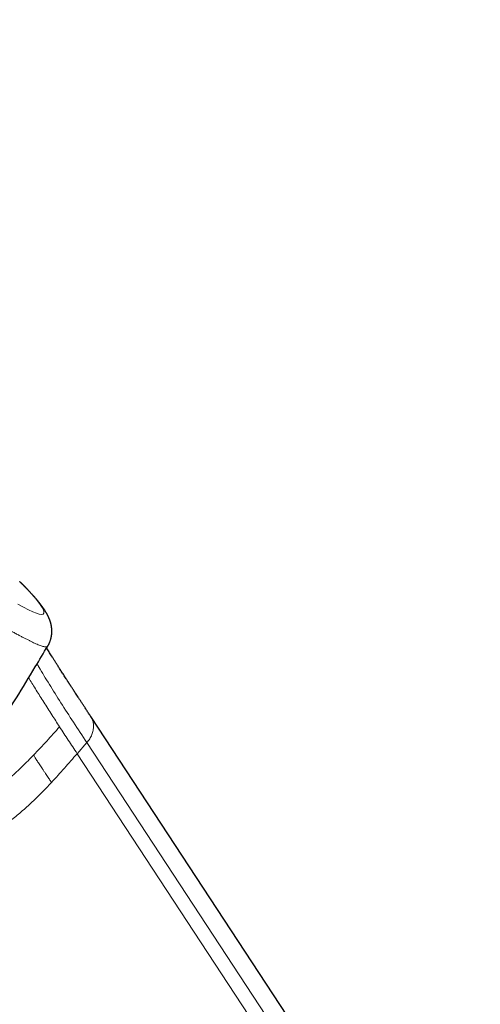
# Model space of a CAD drawing. Header units: millimetres. Extents: x 8 to 1023, y 12 to 832.
# Tile 417 of 656: x 941 to 984, y 115 to 208. Entities that reach past the tile are written whole.
import ezdxf

# ---------------------------------------------------------------- set-up
doc = ezdxf.new("R2010")
doc.units = ezdxf.units.MM

msp = doc.modelspace()

# ---------------------------------------------------------------- linework, layer by layer
at = {"color": 7, "linetype": 'Continuous', "lineweight": 30}
msp.add_line((984.412, 86.412), (947.779, 142.176), dxfattribs=at)
at = {"color": 8, "linetype": 'Continuous', "lineweight": 0}
for p, q in [((947.402, 139.718), (946.497, 138.682)), ((947.402, 139.718), (984.035, 83.954)), ((983.13, 82.918), (946.497, 138.682))]:
    msp.add_line(p, q, dxfattribs=at)
at = {"color": 8, "linetype": 'Continuous', "lineweight": 0, "flags": 128}
for points in [[(940.907, 152.729), (941.448, 152.448), (941.92, 152.212), (942.325, 152.024), (942.663, 151.888), (942.936, 151.804), (943.143, 151.772), (943.284, 151.795), (943.361, 151.872), (943.373, 152.003), (943.319, 152.188), (943.199, 152.424), (943.013, 152.712), (942.76, 153.051), (942.44, 153.437), (942.44, 153.437)], [(942.44, 153.437), (942.536, 153.34), (942.593, 153.276)]]:
    msp.add_lwpolyline(points, dxfattribs=at)
at = {"color": 8, "linetype": 'Continuous', "lineweight": 0}
for points, knots in [([(839.169, 207.649), (839.168, 207.648), (839.161, 207.646), (839.172, 207.627), (839.201, 207.593), (839.252, 207.547), (839.319, 207.492), (839.405, 207.427), (839.509, 207.351), (839.631, 207.264), (839.77, 207.167), (839.927, 207.06), (840.102, 206.942), (840.306, 206.806), (840.544, 206.649), (840.821, 206.469), (841.122, 206.274), (841.447, 206.065), (841.797, 205.842), (842.153, 205.616), (842.511, 205.391), (842.867, 205.167), (843.24, 204.934), (843.631, 204.69), (844.036, 204.439), (844.456, 204.179), (844.889, 203.912), (845.338, 203.636), (845.833, 203.333), (846.378, 203.001), (846.975, 202.638), (847.595, 202.262), (848.236, 201.875), (848.899, 201.476), (849.55, 201.086), (850.185, 200.706), (850.801, 200.339), (851.432, 199.964), (852.077, 199.581), (852.733, 199.193), (853.398, 198.801), (854.073, 198.403), (854.761, 197.999), (855.506, 197.562), (856.311, 197.092), (857.179, 196.585), (858.064, 196.07), (858.966, 195.546), (859.884, 195.014), (860.774, 194.5), (861.631, 194.006), (862.454, 193.532), (863.287, 193.054), (864.13, 192.57), (864.978, 192.084), (865.831, 191.597), (866.687, 191.108), (867.552, 190.615), (868.481, 190.087), (869.475, 189.522), (870.536, 188.92), (871.608, 188.313), (872.689, 187.701), (873.78, 187.084), (874.826, 186.494), (875.827, 185.93), (876.78, 185.393), (877.738, 184.854), (878.702, 184.313), (879.664, 183.772), (880.625, 183.233), (881.584, 182.696), (882.546, 182.156), (883.573, 181.582), (884.663, 180.971), (885.819, 180.324), (886.976, 179.677), (888.136, 179.028), (889.297, 178.379), (890.404, 177.76), (891.454, 177.173), (892.448, 176.617), (893.441, 176.062), (894.434, 175.507), (895.419, 174.956), (896.398, 174.409), (897.368, 173.866), (898.336, 173.324), (899.363, 172.749), (900.448, 172.141), (901.589, 171.502), (902.724, 170.866), (903.853, 170.233), (904.976, 169.603), (906.038, 169.008), (907.04, 168.446), (907.982, 167.917), (908.918, 167.392), (909.848, 166.871), (910.766, 166.356), (911.671, 165.848), (912.564, 165.348), (913.45, 164.852), (914.383, 164.329), (915.363, 163.782), (916.386, 163.21), (917.398, 162.646), (918.396, 162.09), (919.382, 161.542), (920.307, 161.029), (921.173, 160.55), (921.982, 160.103), (922.78, 159.663), (923.567, 159.23), (924.338, 158.807), (925.093, 158.394), (925.832, 157.99), (926.56, 157.594), (927.321, 157.181), (928.112, 156.752), (928.93, 156.31), (929.73, 155.879), (930.512, 155.458), (931.274, 155.049), (931.98, 154.671), (932.634, 154.321), (933.238, 153.998), (933.827, 153.683), (934.4, 153.377), (934.953, 153.08), (935.488, 152.794), (936.003, 152.517), (936.502, 152.249), (937.015, 151.973), (937.539, 151.69), (938.07, 151.403), (938.577, 151.129), (939.061, 150.867), (939.521, 150.618), (939.936, 150.393), (940.31, 150.191), (940.647, 150.01), (940.967, 149.84), (941.269, 149.68), (941.551, 149.533), (941.815, 149.397), (942.061, 149.273), (942.289, 149.16), (942.514, 149.054), (942.732, 148.956), (942.939, 148.871), (943.122, 148.804), (943.282, 148.755), (943.419, 148.724), (943.528, 148.712), (943.612, 148.717), (943.674, 148.736), (943.715, 148.762), (943.729, 148.787), (943.734, 148.796)], [0, 0, 0, 0, 0.000733, 0.007797, 0.014862, 0.020905, 0.026948, 0.032991, 0.039035, 0.04508, 0.051018, 0.056957, 0.062895, 0.068832, 0.075898, 0.082964, 0.09003, 0.097095, 0.104159, 0.111223, 0.117265, 0.123307, 0.129349, 0.135391, 0.141433, 0.147368, 0.153303, 0.159239, 0.165175, 0.172243, 0.179313, 0.186382, 0.193451, 0.200518, 0.207584, 0.213627, 0.219669, 0.225712, 0.231754, 0.237796, 0.24373, 0.249664, 0.255598, 0.261533, 0.268598, 0.275663, 0.28273, 0.289797, 0.296865, 0.303935, 0.309981, 0.316027, 0.322072, 0.328116, 0.334159, 0.340094, 0.346029, 0.351963, 0.357897, 0.364962, 0.372026, 0.379091, 0.386155, 0.39322, 0.400286, 0.406329, 0.412373, 0.418418, 0.424464, 0.430511, 0.436449, 0.442386, 0.448323, 0.454258, 0.461324, 0.468389, 0.475454, 0.482518, 0.489582, 0.496646, 0.502688, 0.50873, 0.514773, 0.520815, 0.526858, 0.532794, 0.53873, 0.544667, 0.550605, 0.557675, 0.564743, 0.571811, 0.578877, 0.585943, 0.593008, 0.59905, 0.605092, 0.611134, 0.617175, 0.623217, 0.629151, 0.635085, 0.64102, 0.646954, 0.65402, 0.661086, 0.668154, 0.675222, 0.682292, 0.689361, 0.695405, 0.701449, 0.707492, 0.713535, 0.719577, 0.725511, 0.731445, 0.737379, 0.743313, 0.750377, 0.757441, 0.764505, 0.77157, 0.778635, 0.785701, 0.791745, 0.79779, 0.803836, 0.809882, 0.815928, 0.821864, 0.8278, 0.833736, 0.83967, 0.846735, 0.853799, 0.860863, 0.867927, 0.874991, 0.882055, 0.888097, 0.89414, 0.900182, 0.906226, 0.912269, 0.918206, 0.924144, 0.930082, 0.93602, 0.943088, 0.950154, 0.95722, 0.964285, 0.971349, 0.978413, 0.984455, 0.990496, 0.996537, 1, 1, 1, 1]), ([(942.44, 153.437), (942.361, 153.526), (942.205, 153.705), (941.946, 153.986), (941.679, 154.266), (941.411, 154.537), (941.213, 154.732), (941.11, 154.83), (941.09, 154.849)], [0, 0, 0, 0, 0.190741, 0.381509, 0.572344, 0.76326, 0.954265, 1, 1, 1, 1]), ([(942.725, 147.116), (942.787, 147.01), (943.129, 146.424), (943.874, 145.203), (944.953, 143.475), (946.147, 141.628), (946.982, 140.358), (947.402, 139.718)], [0, 0, 0, 0, 0.051862, 0.285929, 0.52134, 0.758973, 1, 1, 1, 1]), ([(944.121, 142.328), (943.863, 142.731), (943.352, 143.531), (942.653, 144.648), (942.18, 145.41), (941.959, 145.774), (941.934, 145.816)], [0, 0, 0, 0, 0.324641, 0.643736, 0.959566, 1, 1, 1, 1]), ([(944.842, 141.211), (944.72, 141.401), (944.476, 141.777), (944.239, 142.145), (944.121, 142.328)], [0, 0, 0, 0, 0.502912, 1, 1, 1, 1]), ([(947.78, 142.175), (947.78, 142.174), (947.818, 142.124), (947.875, 142.013), (947.949, 141.842), (948.001, 141.66), (948.033, 141.472), (948.044, 141.277), (948.033, 141.078), (948.002, 140.876), (947.951, 140.674), (947.879, 140.473), (947.787, 140.275), (947.677, 140.082), (947.55, 139.895), (947.452, 139.777), (947.402, 139.718)], [0, 0, 0, 0, 0.001455, 0.078266, 0.155077, 0.231888, 0.308699, 0.385511, 0.462322, 0.539133, 0.615944, 0.692755, 0.769566, 0.846378, 0.923189, 1, 1, 1, 1]), ([(942.398, 138.548), (942.606, 138.766), (943.024, 139.203), (943.637, 139.868), (944.243, 140.538), (944.642, 140.987), (944.842, 141.211)], [0, 0, 0, 0, 0.2495663, 0.4997086, 0.7500087, 1, 1, 1, 1]), ([(944.842, 141.212), (944.977, 141.004), (945.248, 140.588), (945.798, 139.745), (946.217, 139.107), (946.497, 138.682)], [0, 0, 0, 0, 0.250051, 0.500023, 1, 1, 1, 1]), ([(930.951, 131.389), (931.331, 131.482), (932.107, 131.67), (933.267, 132.07), (934.422, 132.554), (935.548, 133.118), (936.713, 133.793), (937.903, 134.587), (939.107, 135.499), (940.255, 136.471), (941.354, 137.488), (942.05, 138.195), (942.398, 138.548)], [0, 0, 0, 0, 0.08738, 0.17864, 0.269893, 0.361149, 0.452426, 0.561912, 0.671435, 0.780951, 0.890463, 1, 1, 1, 1]), ([(944.079, 135.98), (944.047, 136.029), (943.981, 136.13), (943.878, 136.286), (943.767, 136.453), (943.644, 136.636), (943.511, 136.835), (943.368, 137.047), (943.229, 137.253), (943.098, 137.449), (942.977, 137.632), (942.862, 137.807), (942.753, 137.974), (942.653, 138.131), (942.562, 138.278), (942.478, 138.415), (942.424, 138.504), (942.398, 138.548)], [0, 0, 0, 0, 0.0566462, 0.116456, 0.1812523, 0.2516148, 0.330828, 0.4143074, 0.50007, 0.5732501, 0.6449976, 0.7140212, 0.7793045, 0.840243, 0.8967814, 0.9495498, 1, 1, 1, 1]), ([(946.497, 138.682), (946.298, 138.456), (945.9, 138.003), (945.301, 137.324), (944.696, 136.648), (944.285, 136.203), (944.079, 135.98)], [0, 0, 0, 0, 0.249431, 0.499412, 0.749678, 1, 1, 1, 1]), ([(944.079, 135.98), (943.922, 135.813), (943.609, 135.48), (943.129, 134.987), (942.64, 134.501), (942.141, 134.025), (941.631, 133.558), (941.117, 133.111), (940.601, 132.685), (940.082, 132.28), (939.551, 131.888), (939.009, 131.511), (938.466, 131.156), (937.924, 130.823), (937.383, 130.512), (936.835, 130.218), (936.281, 129.942), (935.721, 129.686), (935.155, 129.449), (934.585, 129.232), (934.011, 129.038), (933.462, 128.873), (933.103, 128.785), (932.938, 128.744)], [0, 0, 0, 0, 0.051341, 0.102652, 0.153931, 0.205185, 0.256432, 0.307706, 0.356116, 0.404618, 0.453181, 0.501764, 0.550334, 0.596288, 0.642181, 0.687997, 0.733727, 0.779365, 0.824914, 0.870385, 0.915795, 0.961171, 1, 1, 1, 1])]:
    msp.add_open_spline(points, degree=3, knots=knots, dxfattribs=at)
at = {"color": 7, "linetype": 'Continuous', "lineweight": 30}
for points, knots in [([(942.592, 153.277), (942.576, 153.295), (942.547, 153.329), (942.505, 153.377), (942.466, 153.421), (942.431, 153.461), (942.4, 153.496), (942.373, 153.526), (942.35, 153.551), (942.332, 153.571), (942.316, 153.589), (942.3, 153.607), (942.273, 153.637), (942.232, 153.682), (942.176, 153.742), (942.122, 153.801), (942.07, 153.857), (942.021, 153.909), (941.971, 153.963), (941.918, 154.018), (941.866, 154.074), (941.815, 154.127), (941.766, 154.178), (941.719, 154.225), (941.675, 154.271), (941.633, 154.313), (941.592, 154.355), (941.551, 154.396), (941.509, 154.439), (941.464, 154.485), (941.424, 154.524), (941.391, 154.557), (941.366, 154.582), (941.341, 154.607), (941.315, 154.631), (941.29, 154.656), (941.263, 154.683), (941.232, 154.713), (941.194, 154.75), (941.149, 154.793), (941.115, 154.825), (941.096, 154.844), (941.093, 154.846)], [0, 0, 0, 0, 0.033463, 0.063999, 0.091613, 0.116308, 0.138089, 0.156957, 0.172081, 0.18462, 0.195112, 0.205745, 0.216749, 0.251697, 0.289679, 0.329492, 0.361094, 0.393677, 0.42724, 0.46178, 0.497232, 0.531113, 0.562168, 0.593427, 0.621581, 0.648847, 0.675567, 0.701749, 0.729064, 0.758765, 0.790718, 0.807131, 0.82364, 0.840245, 0.856944, 0.873739, 0.890815, 0.910266, 0.935089, 0.963504, 0.995511, 1, 1, 1, 1]), ([(943.736, 148.794), (943.752, 148.821), (943.781, 148.871), (943.818, 148.941), (943.846, 148.996), (943.865, 149.037), (943.878, 149.065), (943.888, 149.087), (943.896, 149.106), (943.904, 149.125), (943.923, 149.17), (943.951, 149.242), (943.985, 149.338), (944.012, 149.428), (944.033, 149.505), (944.048, 149.569), (944.061, 149.627), (944.073, 149.688), (944.085, 149.759), (944.096, 149.843), (944.107, 149.937), (944.114, 150.039), (944.117, 150.148), (944.117, 150.258), (944.112, 150.367), (944.104, 150.462), (944.094, 150.541), (944.086, 150.602), (944.078, 150.65), (944.071, 150.692), (944.064, 150.729), (944.058, 150.762), (944.051, 150.794), (944.044, 150.827), (944.036, 150.864), (944.025, 150.906), (944.012, 150.955), (943.999, 151.003), (943.985, 151.049), (943.972, 151.093), (943.956, 151.141), (943.939, 151.191), (943.921, 151.24), (943.906, 151.281), (943.89, 151.323), (943.873, 151.365), (943.858, 151.401), (943.847, 151.426), (943.839, 151.444), (943.83, 151.466), (943.817, 151.494), (943.802, 151.527), (943.784, 151.565), (943.765, 151.604), (943.746, 151.642), (943.729, 151.677), (943.713, 151.707), (943.7, 151.732), (943.688, 151.754), (943.677, 151.775), (943.666, 151.796), (943.655, 151.816), (943.638, 151.845), (943.616, 151.884), (943.586, 151.936), (943.552, 151.993), (943.513, 152.056), (943.475, 152.117), (943.438, 152.175), (943.401, 152.231), (943.361, 152.289), (943.327, 152.339), (943.301, 152.376), (943.283, 152.402), (943.266, 152.426), (943.252, 152.446), (943.239, 152.464), (943.226, 152.482), (943.212, 152.501), (943.196, 152.523), (943.177, 152.549), (943.157, 152.577), (943.136, 152.604), (943.115, 152.632), (943.094, 152.66), (943.072, 152.688), (943.051, 152.717), (943.027, 152.747), (943.001, 152.781), (942.974, 152.815), (942.947, 152.849), (942.921, 152.882), (942.897, 152.912), (942.874, 152.94), (942.856, 152.962), (942.842, 152.98), (942.831, 152.993), (942.819, 153.008), (942.802, 153.027), (942.781, 153.053), (942.754, 153.086), (942.722, 153.125), (942.684, 153.169), (942.64, 153.221), (942.609, 153.257), (942.592, 153.277)], [0, 0, 0, 0, 0.009902, 0.018197, 0.024866, 0.029202, 0.032373, 0.034588, 0.036752, 0.038971, 0.041242, 0.052629, 0.064668, 0.075135, 0.084018, 0.091305, 0.097415, 0.104155, 0.113176, 0.123366, 0.134906, 0.148317, 0.163342, 0.178724, 0.19432, 0.210076, 0.221256, 0.230719, 0.238566, 0.245704, 0.251883, 0.257653, 0.263012, 0.268745, 0.275753, 0.284037, 0.293595, 0.304195, 0.31299, 0.321675, 0.332405, 0.344947, 0.356386, 0.366024, 0.373863, 0.386534, 0.397623, 0.401571, 0.406198, 0.411975, 0.418901, 0.428643, 0.439425, 0.450549, 0.461858, 0.472056, 0.480855, 0.488366, 0.494818, 0.501172, 0.507474, 0.513724, 0.519922, 0.534802, 0.550397, 0.569974, 0.590744, 0.612853, 0.630407, 0.649339, 0.669779, 0.69047, 0.699563, 0.708533, 0.716805, 0.723859, 0.729696, 0.73517, 0.741763, 0.749482, 0.75834, 0.768177, 0.777615, 0.78634, 0.796688, 0.805813, 0.814748, 0.825343, 0.836965, 0.848698, 0.860106, 0.871191, 0.881155, 0.890358, 0.898752, 0.90332, 0.907608, 0.912197, 0.918125, 0.926955, 0.937712, 0.950394, 0.965003, 0.981539, 1, 1, 1, 1]), ([(933.489, 132.419), (934.107, 133.37), (935.344, 135.273), (937.175, 138.143), (938.988, 141.024), (940.781, 143.919), (942.364, 146.509), (943.341, 148.139), (943.734, 148.796)], [0, 0, 0, 0, 0.176202, 0.352414, 0.528631, 0.70485, 0.881065, 1, 1, 1, 1]), ([(947.779, 142.175), (947.712, 142.277), (947.581, 142.477), (947.39, 142.768), (947.209, 143.043), (947.039, 143.302), (946.88, 143.545), (946.731, 143.772), (946.592, 143.983), (946.464, 144.179), (946.347, 144.359), (946.24, 144.523), (946.142, 144.672), (946.055, 144.806), (945.978, 144.924), (945.917, 145.019), (945.87, 145.092), (945.834, 145.146), (945.803, 145.194), (945.777, 145.234), (945.755, 145.269), (945.737, 145.296), (945.722, 145.319), (945.706, 145.343), (945.685, 145.375), (945.657, 145.42), (945.62, 145.477), (945.576, 145.545), (945.524, 145.626), (945.447, 145.745), (945.348, 145.899), (945.231, 146.08), (945.118, 146.257), (945.008, 146.428), (944.902, 146.595), (944.774, 146.796), (944.627, 147.028), (944.463, 147.286), (944.31, 147.529), (944.167, 147.756), (944.034, 147.969), (943.91, 148.166), (943.797, 148.348), (943.703, 148.498), (943.648, 148.586), (943.628, 148.619)], [0, 0, 0, 0, 0.044806, 0.087351, 0.127637, 0.16567, 0.201451, 0.234985, 0.266272, 0.295315, 0.322117, 0.346677, 0.368997, 0.389079, 0.406923, 0.422529, 0.431793, 0.44004, 0.447268, 0.453478, 0.458671, 0.462845, 0.466001, 0.469059, 0.474032, 0.480861, 0.489546, 0.500087, 0.512484, 0.526738, 0.555382, 0.583736, 0.611412, 0.638412, 0.664734, 0.69038, 0.734491, 0.776444, 0.81624, 0.853879, 0.889363, 0.922691, 0.953864, 0.982883, 1, 1, 1, 1]), ([(928.859, 117.448), (928.872, 117.428), (928.917, 117.356), (929.011, 117.208), (929.145, 116.998), (929.3, 116.754), (929.465, 116.494), (929.657, 116.19), (929.877, 115.844), (930.123, 115.457), (930.377, 115.057), (930.639, 114.644), (930.889, 114.25), (931.125, 113.877), (931.346, 113.529), (931.568, 113.179), (931.789, 112.831), (932.029, 112.452), (932.288, 112.044), (932.566, 111.607), (932.842, 111.172), (933.116, 110.741), (933.388, 110.311), (933.658, 109.885), (933.894, 109.515), (934.092, 109.202), (934.251, 108.951), (934.403, 108.712), (934.547, 108.485), (934.683, 108.271), (934.809, 108.073), (934.925, 107.89), (935.031, 107.722), (935.131, 107.565), (935.223, 107.42), (935.304, 107.292), (935.377, 107.178), (935.444, 107.071), (935.515, 106.959), (935.592, 106.838), (935.674, 106.709), (935.768, 106.561), (935.873, 106.395), (935.991, 106.209), (936.117, 106.011), (936.245, 105.809), (936.376, 105.603), (936.508, 105.395), (936.646, 105.177), (936.791, 104.949), (936.941, 104.712), (937.097, 104.467), (937.347, 104.072), (937.689, 103.533), (938.148, 102.809), (938.631, 102.049), (939.136, 101.253), (939.554, 100.594), (939.886, 100.071), (940.133, 99.681), (940.379, 99.294), (940.621, 98.912), (940.856, 98.542), (941.079, 98.191), (941.288, 97.861), (941.485, 97.551), (941.674, 97.253), (941.854, 96.969), (942.022, 96.705), (942.177, 96.46), (942.32, 96.235), (942.458, 96.017), (942.595, 95.801), (942.733, 95.584), (942.872, 95.364), (943.018, 95.134), (943.17, 94.895), (943.329, 94.645), (943.49, 94.39), (943.656, 94.129), (943.835, 93.847), (944.029, 93.541), (944.238, 93.212), (944.456, 92.868), (944.683, 92.51), (944.919, 92.139), (945.163, 91.753), (945.417, 91.354), (945.675, 90.947), (945.935, 90.536), (946.196, 90.125), (946.456, 89.715), (946.715, 89.308), (946.97, 88.904), (947.271, 88.43), (947.616, 87.887), (948.003, 87.276), (948.384, 86.675), (948.76, 86.084), (949.129, 85.502), (949.442, 85.008), (949.699, 84.603), (949.898, 84.289), (950.089, 83.989), (950.271, 83.701), (950.446, 83.426), (950.613, 83.163), (950.77, 82.914), (950.919, 82.68), (951.035, 82.498), (951.12, 82.364), (951.178, 82.271), (951.241, 82.172), (951.311, 82.063), (951.388, 81.941), (951.472, 81.807), (951.565, 81.662), (951.665, 81.504), (951.774, 81.332), (951.891, 81.147), (952.018, 80.948), (952.152, 80.736), (952.295, 80.51), (952.445, 80.274), (952.603, 80.026), (952.767, 79.767), (952.939, 79.495), (953.121, 79.209), (953.311, 78.908), (953.512, 78.593), (953.72, 78.264), (953.937, 77.922), (954.162, 77.567), (954.395, 77.2), (954.553, 76.95), (954.634, 76.823)], [0, 0, 0, 0, 0.0014597, 0.005314, 0.0109444, 0.016958, 0.0233546, 0.0301343, 0.0393568, 0.0488932, 0.0587417, 0.0689023, 0.079375, 0.0878226, 0.0964427, 0.1050617, 0.1136396, 0.1221764, 0.1330055, 0.1437678, 0.1544632, 0.1650917, 0.1756534, 0.1861482, 0.1965388, 0.2030332, 0.2092217, 0.2151043, 0.2206812, 0.2259522, 0.2309174, 0.2353188, 0.2394483, 0.243306, 0.2468917, 0.2502056, 0.2527596, 0.2553058, 0.2580655, 0.2610394, 0.2642275, 0.2676297, 0.2719143, 0.2764963, 0.2813757, 0.2865526, 0.2914416, 0.2965691, 0.3019352, 0.3075399, 0.3133832, 0.3194643, 0.3256377, 0.342526, 0.3592845, 0.3790661, 0.3986638, 0.4180777, 0.4277157, 0.4373077, 0.4468538, 0.456311, 0.4654471, 0.4742276, 0.4821806, 0.4898175, 0.4971383, 0.5041429, 0.5108314, 0.5166375, 0.5221824, 0.527482, 0.5327671, 0.5381128, 0.5435191, 0.548986, 0.5550696, 0.5612266, 0.567457, 0.5738514, 0.580522, 0.5882933, 0.596409, 0.604869, 0.6136734, 0.6228222, 0.6323153, 0.6421528, 0.6523346, 0.6623296, 0.6725256, 0.6826415, 0.6926632, 0.7025906, 0.7124239, 0.7276859, 0.7427152, 0.7575119, 0.772076, 0.7864074, 0.8005061, 0.8085712, 0.8162966, 0.8236823, 0.8307284, 0.8375537, 0.8440269, 0.850148, 0.8559169, 0.8613338, 0.8636057, 0.8658126, 0.8681913, 0.870889, 0.8739057, 0.8771789, 0.8807597, 0.8846483, 0.8888444, 0.893433, 0.8983405, 0.903567, 0.9091124, 0.9149767, 0.9210468, 0.9274245, 0.9341099, 0.9411029, 0.9485557, 0.9563289, 0.9644225, 0.9728364, 0.9815706, 0.9906251, 1, 1, 1, 1])]:
    msp.add_open_spline(points, degree=3, knots=knots, dxfattribs=at)

doc.saveas('drawing.dxf')
